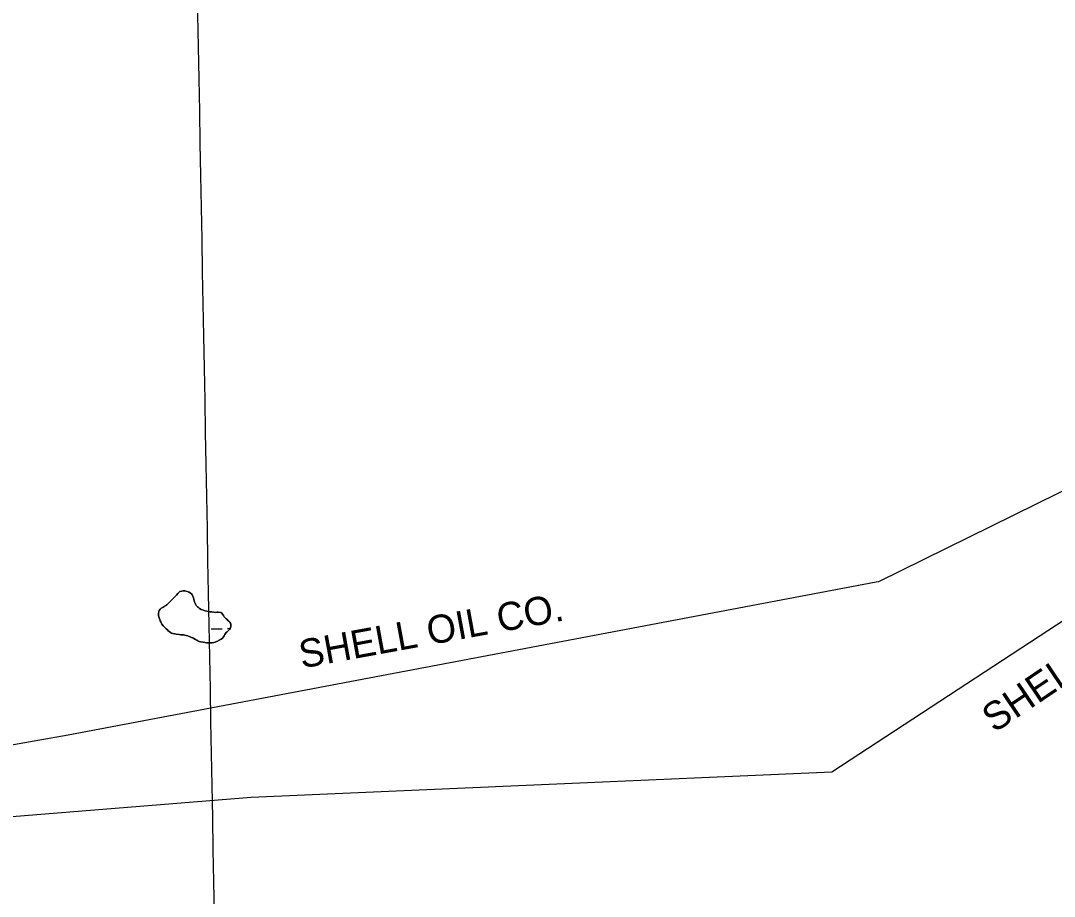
# Model space of a CAD drawing. Extents: x 3925854 to 3964121, y 224593 to 250589.
# Drawn here: x 3955924 to 3958970, y 242776 to 245358 of the extents above; entities that cross this region are included whole.
import ezdxf

# ---------------------------------------------------------------- set-up
doc = ezdxf.new("R2010")
doc.units = 0
for name, color, linetype in [('V-GRID-MAJR', 7, 'Continuous'), ('V-TOPO-SHOR', 7, 'Continuous'), ('V-UTIL-IDEN', 7, 'Continuous'), ('V-UTIL-LINE', 7, 'Continuous'), ('V-WETL-SWMP', 7, 'Continuous')]:
    doc.layers.add(name, color=color, linetype=linetype)

msp = doc.modelspace()

# ---------------------------------------------------------------- linework, layer by layer
at = {"layer": 'V-GRID-MAJR'}
msp.add_spline([(3956721.012, 230511.505), (3956609.098, 236569.464), (3956497.148, 242629.345), (3956385.198, 248689.215), (3956385.162, 248691.149)], degree=3, dxfattribs=at)
at = {"layer": 'V-TOPO-SHOR'}
for points in [[(3956506.368, 243614.141), (3956502.575, 243614.141), (3956497.383, 243613.545), (3956493.191, 243614.346), (3956487.999, 243614.747), (3956482.011, 243615.149), (3956476.622, 243616.349), (3956472.83, 243617.15), (3956468.238, 243618.149), (3956464.445, 243618.95), (3956459.853, 243620.547), (3956456.46, 243621.946), (3956451.471, 243624.744), (3956447.879, 243627.74), (3956445.083, 243630.136), (3956441.493, 243634.132), (3956439.298, 243637.525), (3956437.504, 243642.518), (3956435.908, 243646.71), (3956434.112, 243652.302), (3956433.117, 243656.494), (3956431.72, 243660.887), (3956429.926, 243665.28), (3956427.532, 243668.276), (3956424.738, 243670.471), (3956420.546, 243672.671), (3956415.158, 243674.67), (3956411.365, 243675.667), (3956408.17, 243676.468), (3956403.179, 243676.47), (3956399.386, 243676.271), (3956393.597, 243674.877), (3956391, 243673.281), (3956387.405, 243669.488), (3956383.41, 243663.703), (3956378.816, 243659.312), (3956375.82, 243656.318), (3956372.424, 243652.926), (3956369.83, 243650.331), (3956366.633, 243647.139), (3956364.038, 243644.544), (3956360.642, 243641.152), (3956358.045, 243638.756), (3956354.451, 243635.965), (3956352.055, 243633.968), (3956348.26, 243631.373), (3956345.864, 243629.378), (3956342.669, 243627.584), (3956338.675, 243625.389), (3956334.88, 243622.595), (3956332.482, 243618.604), (3956331.083, 243614.612), (3956330.483, 243611.219), (3956330.084, 243606.627), (3956330.68, 243603.033), (3956332.474, 243597.841), (3956334.069, 243592.451), (3956335.466, 243588.457), (3956336.863, 243585.463), (3956340.252, 243578.674), (3956344.244, 243573.88), (3956347.836, 243570.285), (3956350.23, 243567.887), (3956352.825, 243565.292), (3956356.616, 243561.497), (3956359.211, 243559.101), (3956361.605, 243556.705), (3956365.797, 243553.709), (3956368.789, 243552.109), (3956372.185, 243550.909), (3956377.374, 243549.91), (3956382.765, 243548.908), (3956391.547, 243547.909), (3956396.537, 243547.106), (3956403.925, 243546.903), (3956407.916, 243546.105), (3956411.709, 243545.504), (3956417.099, 243544.104), (3956420.292, 243542.705), (3956423.286, 243541.507), (3956427.878, 243539.709), (3956431.073, 243538.109), (3956434.266, 243536.311), (3956439.255, 243533.513), (3956442.849, 243531.715), (3956446.042, 243529.917), (3956450.631, 243527.521), (3956455.424, 243526.52), (3956461.613, 243525.518), (3956467.202, 243524.519), (3956471.593, 243524.117), (3956477.382, 243523.917), (3956481.575, 243524.113), (3956485.568, 243523.912), (3956488.761, 243524.111), (3956493.754, 243525.106), (3956497.148, 243525.903), (3956501.541, 243527.3), (3956504.735, 243528.697), (3956507.531, 243530.091), (3956511.525, 243532.287)], [(3956511.525, 243532.287), (3956515.317, 243534.879), (3956518.713, 243537.474), (3956521.709, 243540.868), (3956523.907, 243544.659), (3956525.504, 243548.052), (3956527.503, 243551.245), (3956530.1, 243553.84), (3956532.895, 243556.236), (3956536.69, 243559.627), (3956539.885, 243562.82), (3956541.882, 243565.614), (3956542.683, 243569.007), (3956543.283, 243572.002), (3956543.484, 243575.196), (3956543.287, 243578.989), (3956542.089, 243581.983), (3956540.094, 243584.781), (3956538.099, 243587.175), (3956535.105, 243589.973), (3956532.51, 243591.97), (3956529.916, 243594.368), (3956527.122, 243597.163), (3956524.329, 243600.358), (3956522.133, 243604.352), (3956519.141, 243608.546), (3956516.948, 243610.942), (3956514.353, 243613.14), (3956506.368, 243614.141)]]:
    msp.add_lwpolyline(points, dxfattribs=at)
at = {"layer": 'V-UTIL-LINE'}
for points in [[(3947659.847, 248532.496), (3950829.703, 244264.252), (3951084.365, 243921.222), (3951178.827, 243906.555), (3951845.15, 243559.451), (3953160.259, 242867.131), (3955606.335, 242988.526), (3956603.283, 243068.394), (3958314.557, 243143.679), (3960860.872, 244810.142), (3961767.682, 245361.867)], [(3961768.13, 245337.826), (3958452.623, 243703.895), (3958445.336, 243702.4), (3956064.086, 243251.836), (3953495.261, 242797.264), (3951301.912, 243383.403), (3951151.061, 243242.597), (3951106.541, 243278.566), (3951104.041, 243281.265)]]:
    msp.add_lwpolyline(points, dxfattribs=at)
at = {"layer": 'V-WETL-SWMP'}
for p, q in [((3956485.63, 243564.59), (3956517.624, 243565.172)), ((3956533.622, 243565.462), (3956541.882, 243565.613))]:
    msp.add_line(p, q, dxfattribs=at)
for points in [[(3956506.367, 243614.141), (3956514.352, 243613.139), (3956516.947, 243610.942), (3956519.142, 243608.546), (3956522.134, 243604.352), (3956524.329, 243600.358), (3956527.123, 243597.163), (3956529.916, 243594.367), (3956532.511, 243591.97), (3956535.105, 243589.973), (3956538.099, 243587.176), (3956540.094, 243584.78), (3956542.089, 243581.984), (3956543.286, 243578.989), (3956543.484, 243575.196), (3956543.283, 243572.002), (3956542.683, 243569.007), (3956541.883, 243565.614), (3956539.885, 243562.82), (3956536.69, 243559.627), (3956532.895, 243556.235), (3956530.099, 243553.84), (3956527.503, 243551.246), (3956525.505, 243548.052), (3956523.907, 243544.659), (3956521.709, 243540.867), (3956518.713, 243537.474), (3956515.318, 243534.88), (3956511.524, 243532.287), (3956507.53, 243530.092), (3956504.735, 243528.696), (3956501.54, 243527.3), (3956497.147, 243525.904), (3956493.753, 243525.107), (3956488.762, 243524.111), (3956485.568, 243523.912), (3956481.575, 243524.114), (3956477.382, 243523.916), (3956471.593, 243524.118), (3956467.201, 243524.519), (3956461.612, 243525.519), (3956455.423, 243526.52), (3956450.632, 243527.52), (3956446.042, 243529.918), (3956442.848, 243531.716), (3956439.255, 243533.514), (3956434.265, 243536.311), (3956431.072, 243538.109), (3956427.878, 243539.708), (3956423.287, 243541.506), (3956420.293, 243542.705), (3956417.1, 243544.104), (3956411.71, 243545.504), (3956407.917, 243546.104), (3956403.925, 243546.904), (3956396.538, 243547.107), (3956391.547, 243547.908), (3956382.764, 243548.909), (3956377.374, 243549.91), (3956372.184, 243550.91), (3956368.79, 243552.109), (3956365.796, 243553.708), (3956361.605, 243556.704), (3956359.211, 243559.101), (3956356.616, 243561.497), (3956352.825, 243565.292), (3956350.23, 243567.888), (3956347.836, 243570.285), (3956344.244, 243573.88), (3956340.253, 243578.673), (3956336.862, 243585.462), (3956335.466, 243588.457), (3956334.07, 243592.451), (3956332.475, 243597.842), (3956330.68, 243603.033), (3956330.083, 243606.627), (3956330.484, 243611.218), (3956331.084, 243614.612), (3956332.483, 243618.604), (3956334.881, 243622.596), (3956338.675, 243625.389), (3956342.669, 243627.584), (3956345.864, 243629.379), (3956348.26, 243631.374), (3956352.054, 243633.968), (3956354.451, 243635.964), (3956358.045, 243638.757), (3956360.642, 243641.152), (3956364.037, 243644.544), (3956366.633, 243647.138), (3956369.829, 243650.331), (3956372.425, 243652.926), (3956375.82, 243656.318), (3956378.816, 243659.311), (3956383.41, 243663.702), (3956387.405, 243669.489), (3956391, 243673.281), (3956393.596, 243674.877), (3956399.386, 243676.272), (3956403.179, 243676.47), (3956408.17, 243676.468)], [(3956408.17, 243676.468), (3956411.364, 243675.668), (3956415.157, 243674.669), (3956420.546, 243672.67), (3956424.738, 243670.472), (3956427.532, 243668.275), (3956429.926, 243665.28), (3956431.721, 243660.887), (3956433.117, 243656.494), (3956434.113, 243652.301), (3956435.908, 243646.711), (3956437.503, 243642.518), (3956439.298, 243637.526), (3956441.493, 243634.131), (3956445.084, 243630.137), (3956447.878, 243627.74), (3956451.471, 243624.744), (3956456.46, 243621.947), (3956459.854, 243620.548), (3956464.445, 243618.949), (3956468.238, 243618.149), (3956472.829, 243617.149), (3956476.622, 243616.349), (3956482.011, 243615.149), (3956488, 243614.747), (3956493.191, 243614.346), (3956497.383, 243613.546), (3956502.574, 243614.142), (3956506.367, 243614.141)]]:
    msp.add_lwpolyline(points, dxfattribs=at)

# ---------------------------------------------------------------- texts
at = {"layer": 'V-UTIL-IDEN'}
for rotation, p in [(33.985947, (3958793.726, 243256.716)), (10.378338, (3956752.616, 243448.029))]:
    msp.add_text('SHELL OIL CO.', height=82.99983, rotation=rotation, dxfattribs=at).set_placement(p)

doc.saveas('drawing.dxf')
